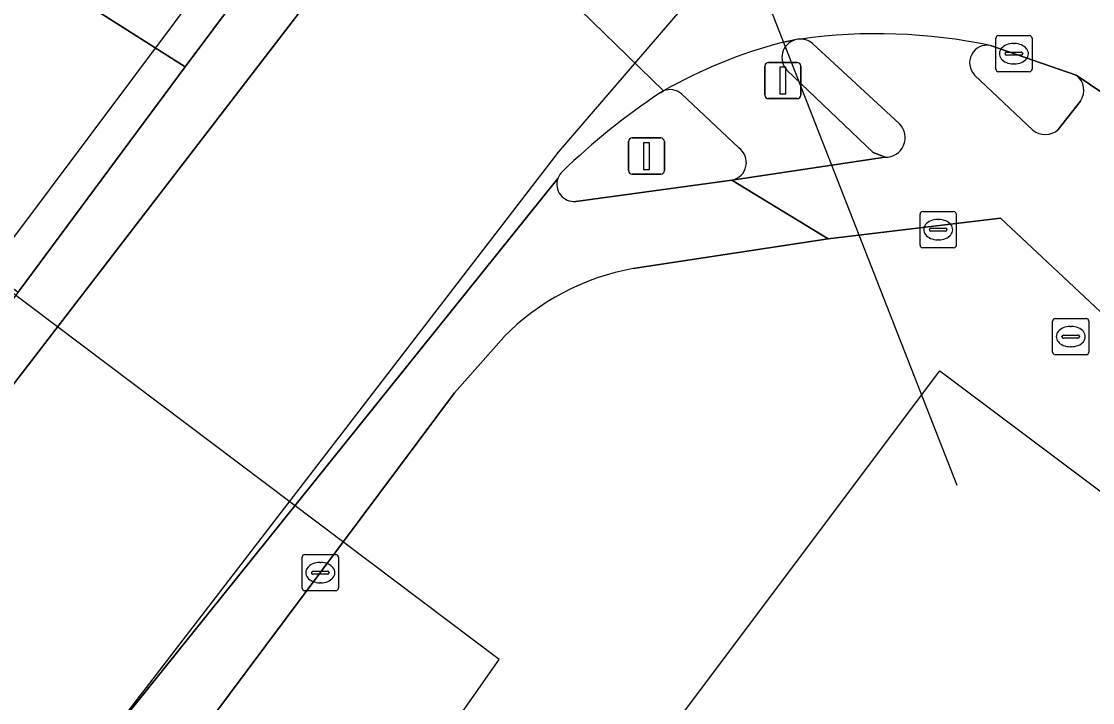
# Model space of a CAD drawing. Extents: x 159716 to 160783, y 383290 to 384031.
# Drawn here: x 160422.45 to 160452.03, y 383799.53 to 383818.34 of the extents above; entities that cross this region are included whole.
import ezdxf

# ---------------------------------------------------------------- set-up
doc = ezdxf.new("R2010")
doc.units = 0
for name, color, linetype in [('IMGEO_Brandkraan', 7, 'Continuous'), ('IMGEO_Fietspad_gesloten', 7, 'Continuous'), ('IMGEO_Groenvoorziening', 7, 'Continuous'), ('IMGEO_Hek', 7, 'Continuous'), ('IMGEO_Kolk', 7, 'Continuous'), ('IMGEO_Lichtmast', 7, 'Continuous'), ('IMGEO_Pand_overbouw', 7, 'Continuous'), ('IMGEO_Pand_vergunning_verleend', 7, 'Continuous'), ('IMGEO_Rijbaan_lokaal_gesloten', 7, 'Continuous'), ('IMGEO_Rijbaan_lokaal_open', 7, 'Continuous'), ('IMGEO_Terreindeel_zand', 7, 'Continuous'), ('IMGEO_Verkeerseiland_gesloten', 7, 'Continuous'), ('IMGEO_Verkeerseiland_open', 7, 'Continuous'), ('IMGEO_Verkeersregelinstallatiepaal', 7, 'Continuous'), ('IMGEO_Voetpad_open', 7, 'Continuous')]:
    doc.layers.add(name, color=color, linetype=linetype)

msp = doc.modelspace()

# ---------------------------------------------------------------- linework, layer by layer
at = {"layer": 'IMGEO_Brandkraan'}
for p, q in [((160451, 383810.139), (160451.852, 383810.139)), ((160450.925, 383809.213), (160450.925, 383810.065)), ((160451.413, 383809.919), (160451.438, 383809.919)), ((160451.926, 383810.065), (160451.926, 383809.213)), ((160451.184, 383809.633), (160451.184, 383809.645)), ((160451.622, 383809.596), (160451.224, 383809.596)), ((160451.227, 383809.682), (160451.625, 383809.682)), ((160451.668, 383809.645), (160451.668, 383809.633)), ((160451.436, 383809.359), (160451.411, 383809.359)), ((160451.852, 383809.139), (160451, 383809.139))]:
    msp.add_line(p, q, dxfattribs=at)
for points in [[(160451, 383810.139), (160451.852, 383810.139)], [(160450.925, 383809.213), (160450.925, 383810.065)], [(160451.926, 383810.065), (160451.926, 383809.213)], [(160451.852, 383809.139), (160451, 383809.139)]]:
    msp.add_lwpolyline(points, dxfattribs=at)
for centre, radius, start, end in [((160451.002, 383810.063), 0.0765, 91.552, 178.448), ((160451.002, 383810.063), 0.0765, 91.552, 178.448), ((160451.85, 383810.063), 0.0765, 1.552, 88.448), ((160451.85, 383810.063), 0.0765, 1.552, 88.448), ((160451.224, 383809.642), 0.0403, 85.8775, 175.7526), ((160451.221, 383809.632), 0.0366, 178.938, 274.7102), ((160451.625, 383809.639), 0.043, 264.8664, 352.4533), ((160451.629, 383809.644), 0.0386, 1.7309, 96.639), ((160451.002, 383809.215), 0.0765, 181.552, 268.448), ((160451.002, 383809.215), 0.0765, 181.552, 268.448), ((160451.85, 383809.215), 0.0765, 271.552, 358.448), ((160451.85, 383809.215), 0.0765, 271.552, 358.448)]:
    msp.add_arc(centre, radius, start, end, dxfattribs=at)
for centre, major_axis, ratio, start_param, end_param in [((160451.412, 383809.639), (-0.387, 0.002), 0.722429, 4.712389, 7.853982), ((160451.437, 383809.639), (-0.39, 0.002), 0.717154, 1.570796, 4.712389)]:
    msp.add_ellipse(centre, major_axis=major_axis, ratio=ratio, start_param=start_param, end_param=end_param, dxfattribs=at)
at = {"layer": 'IMGEO_Fietspad_gesloten'}
for points in [[(160444.294, 383817.733), (160446.696, 383815.513)], [(160450.381, 383815.343), (160448.772, 383816.862)], [(160454.425, 383814.933), (160451.575, 383816.857)], [(160451.692, 383816.144), (160451.082, 383815.355)], [(160446.298, 383814.594), (160442.067, 383813.963), (160444.727, 383812.339), (160449.484, 383812.907), (160452.684, 383809.919)], [(160437.264, 383814.006), (160422.542, 383795.685), (160424.174, 383794.382)], [(160439.346, 383811.517), (160444.727, 383812.339), (160442.067, 383813.963), (160437.758, 383813.371)], [(160434.41, 383808.085), (160435.767, 383809.628)], [(160424.661, 383795.105), (160427.656, 383799.044), (160434.41, 383808.085)]]:
    msp.add_lwpolyline(points, dxfattribs=at)
for centre, radius, start, end in [((160446.077, 383802.793), 15.209, 78.1179, 97.9692), ((160443.965, 383817.351), 0.504, 49.2732, 89.6918), ((160449.116, 383817.202), 0.483, 79.0137, 224.6369), ((160451.277, 383816.442), 0.511, 324.3518, 54.2861), ((160446.316, 383815.132), 0.538, 268.0635, 45.1037), ((160450.724, 383815.761), 0.541, 230.5674, 311.394), ((160437.712, 383813.845), 0.476, 160.2525, 275.51), ((160440.515, 383804.967), 6.654, 100.1201, 135.5302)]:
    msp.add_arc(centre, radius, start, end, dxfattribs=at)
at = {"layer": 'IMGEO_Groenvoorziening'}
msp.add_lwpolyline([(160394.57, 383830.828), (160374.11, 383846.134), (160372.196, 383846.681), (160377.379, 383853.599), (160402.718, 383834.579), (160402.531, 383834.206), (160402.663, 383834.101), (160409.128, 383829.369), (160417.749, 383822.942), (160426.971, 383817.089), (160432.239, 383824.135), (160420.166, 383835.876)], dxfattribs=at)
at = {"layer": 'IMGEO_Hek'}
for points in [[(160442.352, 383820.684), (160448.281, 383805.541)], [(160413.288, 383789.833), (160418.423, 383790.239), (160437.283, 383814.733), (160440.696, 383818.695)]]:
    msp.add_lwpolyline(points, dxfattribs=at)
at = {"layer": 'IMGEO_Kolk'}
for p, q in [((160449.356, 383817.025), (160449.356, 383817.877)), ((160449.431, 383817.951), (160450.283, 383817.951)), ((160450.357, 383817.877), (160450.357, 383817.025)), ((160449.658, 383817.494), (160450.056, 383817.494)), ((160449.844, 383817.731), (160449.869, 383817.731)), ((160449.615, 383817.445), (160449.615, 383817.457)), ((160450.053, 383817.408), (160449.655, 383817.408)), ((160449.867, 383817.171), (160449.842, 383817.171)), ((160450.099, 383817.457), (160450.099, 383817.445)), ((160450.283, 383816.951), (160449.431, 383816.951)), ((160447.34, 383813.092), (160448.192, 383813.092)), ((160447.265, 383812.166), (160447.265, 383813.018)), ((160447.753, 383812.872), (160447.778, 383812.872)), ((160448.266, 383813.018), (160448.266, 383812.166)), ((160447.524, 383812.586), (160447.524, 383812.598)), ((160447.962, 383812.549), (160447.564, 383812.549)), ((160447.567, 383812.635), (160447.965, 383812.635)), ((160448.008, 383812.598), (160448.008, 383812.586)), ((160447.776, 383812.312), (160447.751, 383812.312)), ((160448.192, 383812.092), (160447.34, 383812.092)), ((160430.277, 383803.622), (160431.129, 383803.622)), ((160430.202, 383802.696), (160430.202, 383803.548)), ((160430.69, 383803.402), (160430.715, 383803.402)), ((160431.203, 383803.548), (160431.203, 383802.696)), ((160430.461, 383803.116), (160430.461, 383803.128)), ((160430.899, 383803.079), (160430.501, 383803.079)), ((160430.504, 383803.165), (160430.902, 383803.165)), ((160430.945, 383803.128), (160430.945, 383803.116)), ((160430.713, 383802.842), (160430.688, 383802.842)), ((160431.129, 383802.622), (160430.277, 383802.622))]:
    msp.add_line(p, q, dxfattribs=at)
for points in [[(160449.356, 383817.025), (160449.356, 383817.877)], [(160449.431, 383817.951), (160450.283, 383817.951)], [(160450.357, 383817.877), (160450.357, 383817.025)], [(160450.283, 383816.951), (160449.431, 383816.951)], [(160447.34, 383813.092), (160448.192, 383813.092)], [(160447.265, 383812.166), (160447.265, 383813.018)], [(160448.266, 383813.018), (160448.266, 383812.166)], [(160448.192, 383812.092), (160447.34, 383812.092)], [(160430.277, 383803.622), (160431.129, 383803.622)], [(160430.202, 383802.696), (160430.202, 383803.548)], [(160431.203, 383803.548), (160431.203, 383802.696)], [(160431.129, 383802.622), (160430.277, 383802.622)]]:
    msp.add_lwpolyline(points, dxfattribs=at)
for centre, radius, start, end in [((160449.433, 383817.875), 0.0765, 91.552, 178.448), ((160449.433, 383817.875), 0.0765, 91.552, 178.448), ((160450.281, 383817.875), 0.0765, 1.552, 88.448), ((160450.281, 383817.875), 0.0765, 1.552, 88.448), ((160449.655, 383817.454), 0.0403, 85.8775, 175.7526), ((160450.06, 383817.456), 0.0386, 1.7309, 96.639), ((160449.652, 383817.444), 0.0366, 178.938, 274.7102), ((160450.056, 383817.451), 0.043, 264.8664, 352.4533), ((160449.433, 383817.027), 0.0765, 181.552, 268.448), ((160449.433, 383817.027), 0.0765, 181.552, 268.448), ((160450.281, 383817.027), 0.0765, 271.552, 358.448), ((160450.281, 383817.027), 0.0765, 271.552, 358.448), ((160447.342, 383813.016), 0.0765, 91.552, 178.448), ((160447.342, 383813.016), 0.0765, 91.552, 178.448), ((160448.19, 383813.016), 0.0765, 1.552, 88.448), ((160448.19, 383813.016), 0.0765, 1.552, 88.448), ((160447.564, 383812.595), 0.0403, 85.8775, 175.7526), ((160447.561, 383812.585), 0.0366, 178.938, 274.7102), ((160447.965, 383812.592), 0.043, 264.8664, 352.4533), ((160447.969, 383812.597), 0.0386, 1.7309, 96.639), ((160447.342, 383812.168), 0.0765, 181.552, 268.448), ((160447.342, 383812.168), 0.0765, 181.552, 268.448), ((160448.19, 383812.168), 0.0765, 271.552, 358.448), ((160448.19, 383812.168), 0.0765, 271.552, 358.448), ((160430.279, 383803.546), 0.0765, 91.552, 178.448), ((160430.279, 383803.546), 0.0765, 91.552, 178.448), ((160431.127, 383803.546), 0.0765, 1.552, 88.448), ((160431.127, 383803.546), 0.0765, 1.552, 88.448), ((160430.501, 383803.125), 0.0403, 85.8775, 175.7526), ((160430.498, 383803.115), 0.0366, 178.938, 274.7102), ((160430.902, 383803.122), 0.043, 264.8664, 352.4533), ((160430.906, 383803.127), 0.0386, 1.7309, 96.639), ((160430.279, 383802.698), 0.0765, 181.552, 268.448), ((160430.279, 383802.698), 0.0765, 181.552, 268.448), ((160431.127, 383802.698), 0.0765, 271.552, 358.448), ((160431.127, 383802.698), 0.0765, 271.552, 358.448)]:
    msp.add_arc(centre, radius, start, end, dxfattribs=at)
for centre, major_axis, ratio, start_param, end_param in [((160449.843, 383817.451), (-0.387, 0.002), 0.722429, 4.712389, 7.853982), ((160449.868, 383817.451), (-0.39, 0.002), 0.717154, 1.570796, 4.712389), ((160447.752, 383812.592), (-0.387, 0.002), 0.722429, 4.712389, 7.853982), ((160447.777, 383812.592), (-0.39, 0.002), 0.717154, 1.570796, 4.712389), ((160430.689, 383803.122), (-0.387, 0.002), 0.722429, 4.712389, 7.853982), ((160430.714, 383803.122), (-0.39, 0.002), 0.717154, 1.570796, 4.712389)]:
    msp.add_ellipse(centre, major_axis=major_axis, ratio=ratio, start_param=start_param, end_param=end_param, dxfattribs=at)
at = {"layer": 'IMGEO_Lichtmast'}
for p, q in [((160439.314, 383815.123), (160440.104, 383815.123)), ((160440.104, 383815.123), (160439.314, 383815.123)), ((160439.214, 383814.223), (160439.214, 383815.023)), ((160439.214, 383815.023), (160439.214, 383814.223)), ((160440.204, 383815.023), (160440.204, 383814.223)), ((160440.204, 383814.223), (160440.204, 383815.023)), ((160440.104, 383814.123), (160439.314, 383814.123)), ((160439.314, 383814.123), (160440.104, 383814.123))]:
    msp.add_line(p, q, dxfattribs=at)
msp.add_lwpolyline([(160439.634, 383814.998), (160439.784, 383814.998), (160439.784, 383814.248), (160439.634, 383814.248), (160439.634, 383814.998)], dxfattribs=at)
for centre, start, end in [((160439.314, 383815.023), 90, 180), ((160439.314, 383815.023), 90, 180), ((160440.104, 383815.023), 0, 90), ((160440.104, 383815.023), 360, 90), ((160439.314, 383814.223), 180, 270), ((160439.314, 383814.223), 180, 270), ((160440.104, 383814.223), 270, 0), ((160440.104, 383814.223), 270, 0)]:
    msp.add_arc(centre, 0.1, start, end, dxfattribs=at)
at = {"layer": 'IMGEO_Pand_overbouw'}
msp.add_lwpolyline([(160422.396, 383781.748), (160424.644, 383785.027), (160435.644, 383800.72), (160421.957, 383811.035)], dxfattribs=at)
at = {"layer": 'IMGEO_Pand_vergunning_verleend'}
for points in [[(160362.934, 383837.123), (160385.245, 383866.918), (160402.874, 383853.705), (160400.876, 383851.024), (160415.528, 383840.103), (160431.302, 383824.497), (160412.798, 383799.786)], [(160431.124, 383786.452), (160447.807, 383808.696), (160466.886, 383794.387), (160465.896, 383793.067), (160488.439, 383776.16), (160489.69, 383777.857), (160516.406, 383758.02), (160522.32, 383753.629), (160501.011, 383735.052), (160473.315, 383755.825), (160473.755, 383756.412), (160451.199, 383773.33), (160450.27, 383772.092)]]:
    msp.add_lwpolyline(points, close=True, dxfattribs=at)
at = {"layer": 'IMGEO_Rijbaan_lokaal_gesloten'}
for points in [[(160449.208, 383817.676), (160451.575, 383816.857), (160454.425, 383814.933), (160456.366, 383817.66), (160453.851, 383819.928), (160446.738, 383826.692)], [(160440.085, 383816.367), (160440.183, 383816.423), (160433.282, 383823.133), (160430.876, 383819.576), (160415.708, 383799.849)], [(160433.282, 383823.133), (160440.183, 383816.423)], [(160443.46, 383817.762), (160443.811, 383817.832)], [(160424.174, 383794.382), (160422.542, 383795.685), (160437.264, 383814.006)]]:
    msp.add_lwpolyline(points, dxfattribs=at)
for centre, radius, start, end in [((160446.852, 383804.782), 13.416, 104.644, 119.8063), ((160443.959, 383817.368), 0.487, 88.9612, 107.7075), ((160446.077, 383802.793), 15.209, 78.1179, 97.9692), ((160450.362, 383800.851), 18.611, 123.5175, 134.1698), ((160437.716, 383813.844), 0.48, 132.0914, 160.2563)]:
    msp.add_arc(centre, radius, start, end, dxfattribs=at)
at = {"layer": 'IMGEO_Rijbaan_lokaal_open'}
msp.add_lwpolyline([(160404.87, 383823.776), (160422.357, 383810.868), (160426.971, 383817.089), (160417.749, 383822.942), (160409.128, 383829.369)], dxfattribs=at)
at = {"layer": 'IMGEO_Terreindeel_zand'}
for points in [[(160452.684, 383809.919), (160449.484, 383812.907), (160444.727, 383812.339), (160439.346, 383811.517)], [(160435.767, 383809.628), (160434.41, 383808.085), (160427.656, 383799.044), (160424.661, 383795.105)]]:
    msp.add_lwpolyline(points, dxfattribs=at)
msp.add_arc((160440.515, 383804.967), 6.654, 100.1201, 135.5302, dxfattribs=at)
at = {"layer": 'IMGEO_Verkeerseiland_gesloten'}
for points in [[(160446.696, 383815.513), (160444.294, 383817.733)], [(160443.588, 383816.993), (160445.97, 383814.72), (160446.298, 383814.594)]]:
    msp.add_lwpolyline(points, dxfattribs=at)
for centre, radius, start, end in [((160443.962, 383817.343), 0.512, 107.1376, 223.0931), ((160443.959, 383817.368), 0.487, 88.9612, 107.7075), ((160443.965, 383817.351), 0.504, 49.2732, 89.6918), ((160446.316, 383815.132), 0.538, 268.0635, 45.1037)]:
    msp.add_arc(centre, radius, start, end, dxfattribs=at)
at = {"layer": 'IMGEO_Verkeerseiland_open'}
for points in [[(160451.575, 383816.857), (160449.208, 383817.676)], [(160448.772, 383816.862), (160450.381, 383815.343)], [(160440.183, 383816.423), (160440.085, 383816.367)], [(160442.257, 383814.849), (160440.674, 383816.34)], [(160451.082, 383815.355), (160451.692, 383816.144)], [(160437.758, 383813.371), (160442.067, 383813.963)]]:
    msp.add_lwpolyline(points, dxfattribs=at)
for centre, radius, start, end in [((160449.116, 383817.202), 0.483, 79.0137, 224.6369), ((160451.277, 383816.442), 0.511, 324.3518, 54.2861), ((160450.362, 383800.851), 18.611, 123.5175, 134.1698), ((160440.364, 383816.002), 0.458, 47.4826, 113.3279), ((160450.724, 383815.761), 0.541, 230.5674, 311.394), ((160441.979, 383814.445), 0.49, 280.3777, 55.4151), ((160437.712, 383813.845), 0.476, 160.2525, 275.51), ((160437.716, 383813.844), 0.48, 132.0914, 160.2563)]:
    msp.add_arc(centre, radius, start, end, dxfattribs=at)
at = {"layer": 'IMGEO_Verkeersregelinstallatiepaal'}
for p, q in [((160443.081, 383817.21), (160443.871, 383817.21)), ((160443.871, 383817.21), (160443.081, 383817.21)), ((160442.981, 383816.31), (160442.981, 383817.11)), ((160442.981, 383817.11), (160442.981, 383816.31)), ((160443.971, 383817.11), (160443.971, 383816.31)), ((160443.971, 383816.31), (160443.971, 383817.11)), ((160443.871, 383816.21), (160443.081, 383816.21)), ((160443.081, 383816.21), (160443.871, 383816.21))]:
    msp.add_line(p, q, dxfattribs=at)
msp.add_lwpolyline([(160443.401, 383817.085), (160443.551, 383817.085), (160443.551, 383816.335), (160443.401, 383816.335), (160443.401, 383817.085)], dxfattribs=at)
for centre, start, end in [((160443.081, 383817.11), 90, 180), ((160443.081, 383817.11), 90, 180), ((160443.871, 383817.11), 0, 90), ((160443.871, 383817.11), 360, 90), ((160443.081, 383816.31), 180, 270), ((160443.081, 383816.31), 180, 270), ((160443.871, 383816.31), 270, 0), ((160443.871, 383816.31), 270, 0)]:
    msp.add_arc(centre, 0.1, start, end, dxfattribs=at)
at = {"layer": 'IMGEO_Voetpad_open'}
msp.add_lwpolyline([(160430.876, 383819.576), (160433.282, 383823.133), (160432.239, 383824.135), (160426.971, 383817.089), (160422.357, 383810.868), (160417.805, 383804.82), (160414.737, 383800.9), (160415.708, 383799.849)], close=True, dxfattribs=at)
for points in [[(160443.811, 383817.832), (160443.46, 383817.762)], [(160442.067, 383813.963), (160446.298, 383814.594), (160445.97, 383814.72), (160443.588, 383816.993)], [(160440.674, 383816.34), (160442.257, 383814.849)]]:
    msp.add_lwpolyline(points, dxfattribs=at)
for centre, radius, start, end in [((160446.852, 383804.782), 13.416, 104.644, 119.8063), ((160443.962, 383817.343), 0.512, 107.1376, 223.0931), ((160440.364, 383816.002), 0.458, 47.4826, 113.3279), ((160441.979, 383814.445), 0.49, 280.3777, 55.4151)]:
    msp.add_arc(centre, radius, start, end, dxfattribs=at)

doc.saveas('drawing.dxf')
